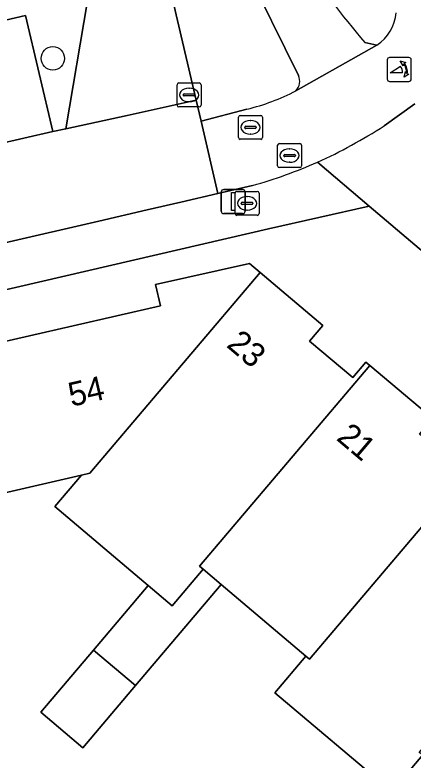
# Model space of a CAD drawing. Extents: x 156412 to 157779, y 382335 to 383768.
# Drawn here: x 156973.27 to 156989.86, y 382838.16 to 382869.24 of the extents above; entities that cross this region are included whole.
import ezdxf

# ---------------------------------------------------------------- set-up
doc = ezdxf.new("R2010")
doc.units = 0
for name, color, linetype in [('IMGEO_Berm_groen', 7, 'Continuous'), ('IMGEO_Boom', 7, 'Continuous'), ('IMGEO_Brandkraan', 7, 'Continuous'), ('IMGEO_Erf', 7, 'Continuous'), ('IMGEO_Fietspad_gesloten', 7, 'Continuous'), ('IMGEO_Kolk', 7, 'Continuous'), ('IMGEO_Lichtmast', 7, 'Continuous'), ('IMGEO_Pand', 7, 'Continuous'), ('IMGEO_Pand_nummerreeks', 7, 'Continuous'), ('IMGEO_Parkeervlak_open', 7, 'Continuous'), ('IMGEO_Poller', 7, 'Continuous'), ('IMGEO_Rijbaan_lokaal_gesloten', 7, 'Continuous'), ('IMGEO_Rijbaan_lokaal_open', 7, 'Continuous'), ('IMGEO_Rioolput', 7, 'Continuous'), ('IMGEO_Verkeerseiland_groen', 7, 'Continuous'), ('IMGEO_Voetpad_open', 7, 'Continuous')]:
    doc.layers.add(name, color=color, linetype=linetype)

msp = doc.modelspace()

# ---------------------------------------------------------------- linework, layer by layer
at = {"layer": 'IMGEO_Berm_groen'}
for points in [[(156982.849, 382871.261), (156979.685, 382870.558), (156980.818, 382865.678), (156981.027, 382864.803), (156982.937, 382865.307)], [(156985.094, 382866.708), (156982.849, 382871.261)]]:
    msp.add_lwpolyline(points, dxfattribs=at)
for centre, radius, start, end in [((157052.723, 382918.878), 77.555, 209.71967, 222.48797), ((156984.544, 382866.48), 0.595, 317.2043, 22.5213), ((156980.879, 382873.879), 8.816, 283.5026, 297.7323)]:
    msp.add_arc(centre, radius, start, end, dxfattribs=at)
at = {"layer": 'IMGEO_Boom'}
msp.add_circle((156974.848, 382867.426), 0.489, dxfattribs=at)
at = {"layer": 'IMGEO_Brandkraan'}
for p, q in [((156982.443, 382860.953), (156982.443, 382861.805)), ((156982.518, 382861.879), (156983.37, 382861.879)), ((156983.444, 382861.805), (156983.444, 382860.953)), ((156982.931, 382861.659), (156982.956, 382861.659)), ((156982.702, 382861.373), (156982.702, 382861.385)), ((156983.14, 382861.336), (156982.742, 382861.336)), ((156982.745, 382861.422), (156983.143, 382861.422)), ((156983.186, 382861.385), (156983.186, 382861.373)), ((156983.37, 382860.879), (156982.518, 382860.879)), ((156982.954, 382861.099), (156982.929, 382861.099))]:
    msp.add_line(p, q, dxfattribs=at)
for points in [[(156982.443, 382860.953), (156982.443, 382861.805)], [(156982.518, 382861.879), (156983.37, 382861.879)], [(156983.444, 382861.805), (156983.444, 382860.953)], [(156983.37, 382860.879), (156982.518, 382860.879)]]:
    msp.add_lwpolyline(points, dxfattribs=at)
for centre, radius, start, end in [((156982.52, 382861.803), 0.0765, 91.552, 178.448), ((156982.52, 382861.803), 0.0765, 91.552, 178.448), ((156983.368, 382861.803), 0.0765, 1.552, 88.448), ((156983.368, 382861.803), 0.0765, 1.552, 88.448), ((156982.742, 382861.382), 0.0403, 85.8775, 175.7526), ((156982.739, 382861.372), 0.0366, 178.938, 274.7102), ((156983.143, 382861.379), 0.043, 264.8664, 352.4533), ((156983.147, 382861.384), 0.0386, 1.7309, 96.639), ((156982.52, 382860.955), 0.0765, 181.552, 268.448), ((156982.52, 382860.955), 0.0765, 181.552, 268.448), ((156983.368, 382860.955), 0.0765, 271.552, 358.448), ((156983.368, 382860.955), 0.0765, 271.552, 358.448)]:
    msp.add_arc(centre, radius, start, end, dxfattribs=at)
for centre, major_axis, ratio, start_param, end_param in [((156982.93, 382861.379), (-0.387, 0.002), 0.722429, 4.712389, 7.853982), ((156982.955, 382861.379), (-0.39, 0.002), 0.717154, 1.570796, 4.712389)]:
    msp.add_ellipse(centre, major_axis=major_axis, ratio=ratio, start_param=start_param, end_param=end_param, dxfattribs=at)
at = {"layer": 'IMGEO_Erf'}
msp.add_lwpolyline([(157000, 382851.126), (156988.027, 382861.266), (156983.836, 382860.322), (156945.662, 382851.459), (156966.822, 382759.288), (156968.984, 382750), (156976.601, 382717.276), (157000, 382744.884), (157004.336, 382750), (157004.803, 382750.551), (157041.321, 382793.644), (157052.477, 382806.707), (157037.953, 382818.984), (157034.372, 382822.017), (157032.691, 382823.44)], close=True, dxfattribs=at)
for points in [[(156972.044, 382855.433), (156979.341, 382857.111), (156979.127, 382857.99), (156983.045, 382858.875), (156983.491, 382858.497), (156986.104, 382856.279), (156985.553, 382855.631), (156987.348, 382854.11), (156987.898, 382854.759), (156988.066, 382854.616), (156990.682, 382852.401)], [(157011.713, 382817.561), (157006.989, 382821.57), (157008.283, 382823.095), (157004.004, 382826.72), (157002.709, 382825.196), (157000, 382827.497), (156997.834, 382829.337), (156999.12, 382830.85), (156994.703, 382834.611), (156990.265, 382838.372), (156988.973, 382836.846), (156984.103, 382840.969), (156985.39, 382842.489), (156981.86, 382845.483), (156978.289, 382841.269), (156976.092, 382838.674), (156974.35, 382840.15), (156976.547, 382842.745), (156978.826, 382845.436), (156974.937, 382848.74), (156976.048, 382850.048), (156969.215, 382848.468)]]:
    msp.add_lwpolyline(points, dxfattribs=at)
at = {"layer": 'IMGEO_Fietspad_gesloten'}
for points in [[(156988.355, 382867.983), (156984.981, 382866.076)], [(156988.655, 382864.607), (156989.942, 382865.533)], [(156982.937, 382865.307), (156981.027, 382864.803), (156981.73, 382861.789), (156983.176, 382862.124)]]:
    msp.add_lwpolyline(points, dxfattribs=at)
for centre, radius, start, end in [((157052.723, 382918.878), 77.555, 209.71967, 222.48797), ((156987.336, 382869.51), 1.836, 303.7195, 354.4405), ((156980.879, 382873.879), 8.816, 283.5026, 297.7323), ((156977.003, 382882.692), 21.513, 294.3812, 302.7934), ((156977.729, 382881.539), 20.165, 285.6722, 293.8551)]:
    msp.add_arc(centre, radius, start, end, dxfattribs=at)
at = {"layer": 'IMGEO_Kolk'}
for p, q in [((156980.027, 382865.474), (156980.027, 382866.326)), ((156980.102, 382866.4), (156980.954, 382866.4)), ((156980.515, 382866.18), (156980.54, 382866.18)), ((156981.028, 382866.326), (156981.028, 382865.474)), ((156980.286, 382865.894), (156980.286, 382865.906)), ((156980.724, 382865.857), (156980.326, 382865.857)), ((156980.329, 382865.943), (156980.727, 382865.943)), ((156980.77, 382865.906), (156980.77, 382865.894)), ((156980.538, 382865.62), (156980.513, 382865.62)), ((156980.954, 382865.4), (156980.102, 382865.4))]:
    msp.add_line(p, q, dxfattribs=at)
for points in [[(156980.027, 382865.474), (156980.027, 382866.326)], [(156980.102, 382866.4), (156980.954, 382866.4)], [(156981.028, 382866.326), (156981.028, 382865.474)], [(156980.954, 382865.4), (156980.102, 382865.4)]]:
    msp.add_lwpolyline(points, dxfattribs=at)
for centre, radius, start, end in [((156980.104, 382866.324), 0.0765, 91.552, 178.448), ((156980.104, 382866.324), 0.0765, 91.552, 178.448), ((156980.952, 382866.324), 0.0765, 1.552, 88.448), ((156980.952, 382866.324), 0.0765, 1.552, 88.448), ((156980.326, 382865.903), 0.0403, 85.8775, 175.7526), ((156980.323, 382865.893), 0.0366, 178.938, 274.7102), ((156980.727, 382865.9), 0.043, 264.8664, 352.4533), ((156980.731, 382865.905), 0.0386, 1.7309, 96.639), ((156980.104, 382865.476), 0.0765, 181.552, 268.448), ((156980.104, 382865.476), 0.0765, 181.552, 268.448), ((156980.952, 382865.476), 0.0765, 271.552, 358.448), ((156980.952, 382865.476), 0.0765, 271.552, 358.448)]:
    msp.add_arc(centre, radius, start, end, dxfattribs=at)
for centre, major_axis, ratio, start_param, end_param in [((156980.514, 382865.9), (-0.387, 0.002), 0.722429, 4.712389, 7.853982), ((156980.539, 382865.9), (-0.39, 0.002), 0.717154, 1.570796, 4.712389)]:
    msp.add_ellipse(centre, major_axis=major_axis, ratio=ratio, start_param=start_param, end_param=end_param, dxfattribs=at)
at = {"layer": 'IMGEO_Lichtmast'}
for p, q in [((156981.87, 382861.053), (156981.87, 382861.853)), ((156981.87, 382861.853), (156981.87, 382861.053)), ((156981.97, 382861.953), (156982.76, 382861.953)), ((156982.76, 382861.953), (156981.97, 382861.953)), ((156982.86, 382861.853), (156982.86, 382861.053)), ((156982.86, 382861.053), (156982.86, 382861.853)), ((156982.76, 382860.953), (156981.97, 382860.953)), ((156981.97, 382860.953), (156982.76, 382860.953))]:
    msp.add_line(p, q, dxfattribs=at)
msp.add_lwpolyline([(156982.29, 382861.828), (156982.44, 382861.828), (156982.44, 382861.078), (156982.29, 382861.078), (156982.29, 382861.828)], dxfattribs=at)
for centre, start, end in [((156981.97, 382861.853), 90, 180), ((156981.97, 382861.853), 90, 180), ((156982.76, 382861.853), 0, 90), ((156982.76, 382861.853), 360, 90), ((156981.97, 382861.053), 180, 270), ((156981.97, 382861.053), 180, 270), ((156982.76, 382861.053), 270, 0), ((156982.76, 382861.053), 270, 0)]:
    msp.add_arc(centre, 0.1, start, end, dxfattribs=at)
at = {"layer": 'IMGEO_Pand'}
for points in [[(156976.048, 382850.048), (156976.388, 382850.12), (156983.491, 382858.497), (156983.045, 382858.875), (156979.127, 382857.99), (156979.341, 382857.111), (156972.044, 382855.433), (156971.842, 382856.31), (156967.628, 382855.34), (156969.215, 382848.468)], [(156988.066, 382854.616), (156987.898, 382854.759), (156987.348, 382854.11), (156985.553, 382855.631), (156986.104, 382856.279), (156983.491, 382858.497), (156976.388, 382850.12), (156976.048, 382850.048), (156974.937, 382848.74), (156978.826, 382845.436), (156979.82, 382844.591), (156981.115, 382846.115), (156980.965, 382846.24)], [(156992.642, 382850.735), (156992.466, 382850.883), (156991.917, 382850.235), (156990.132, 382851.753), (156990.682, 382852.401), (156988.066, 382854.616), (156980.965, 382846.24), (156981.115, 382846.115), (156981.86, 382845.483), (156985.39, 382842.489), (156985.542, 382842.36)], [(156990.265, 382838.372), (156990.119, 382838.48), (156997.221, 382846.858), (156997.056, 382846.998), (156996.507, 382846.349), (156994.714, 382847.863), (156995.264, 382848.511), (156992.642, 382850.735), (156985.542, 382842.36), (156985.39, 382842.489), (156984.103, 382840.969), (156988.973, 382836.846)], [(156981.86, 382845.483), (156981.115, 382846.115), (156979.82, 382844.591), (156978.826, 382845.436), (156976.547, 382842.745), (156978.289, 382841.269)], [(156976.547, 382842.745), (156974.35, 382840.15), (156976.092, 382838.674), (156978.289, 382841.269)]]:
    msp.add_lwpolyline(points, close=True, dxfattribs=at)
at = {"layer": 'IMGEO_Parkeervlak_open'}
msp.add_lwpolyline([(156973.711, 382869.211), (156968.926, 382868.104), (156970.005, 382863.263), (156974.849, 382864.375)], close=True, dxfattribs=at)
at = {"layer": 'IMGEO_Poller'}
for p, q in [((156989.693, 382867.463), (156988.885, 382867.463)), ((156989.693, 382867.463), (156988.885, 382867.463)), ((156988.791, 382867.368), (156988.791, 382866.561)), ((156988.791, 382867.368), (156988.791, 382866.561)), ((156989.787, 382866.561), (156989.787, 382867.368)), ((156989.787, 382866.561), (156989.787, 382867.368)), ((156988.885, 382866.466), (156989.693, 382866.466)), ((156988.885, 382866.466), (156989.693, 382866.466))]:
    msp.add_line(p, q, dxfattribs=at)
for points in [[(156989.426, 382866.819), (156988.913, 382866.819), (156989.343, 382867.094)], [(156989.47, 382867.192), (156989.458, 382867.119), (156989.333, 382867.324)], [(156989.333, 382867.324), (156989.564, 382867.258), (156989.493, 382867.226)], [(156989.486, 382866.647), (156989.552, 382866.878), (156989.582, 382866.81)], [(156989.618, 382866.783), (156989.69, 382866.772), (156989.486, 382866.647)]]:
    msp.add_lwpolyline(points, dxfattribs=at)
for centre, radius, start, end in [((156988.885, 382867.368), 0.0946, 90, 180), ((156988.885, 382867.368), 0.0946, 90, 180), ((156989.693, 382867.368), 0.0946, 0, 90), ((156989.693, 382867.368), 0.0946, 0, 90), ((156989.098, 382866.869), 0.332, 351.3247, 42.4854), ((156989.112, 382866.879), 0.476, 351.7527, 41.1691), ((156989.112, 382866.879), 0.516, 349.3569, 42.2912), ((156988.885, 382866.561), 0.0946, 180, 270), ((156988.885, 382866.561), 0.0946, 180, 270), ((156989.693, 382866.561), 0.0946, 270, 0), ((156989.693, 382866.561), 0.0946, 270, 0)]:
    msp.add_arc(centre, radius, start, end, dxfattribs=at)
at = {"layer": 'IMGEO_Rijbaan_lokaal_gesloten'}
msp.add_lwpolyline([(156976.761, 382860.639), (156978.786, 382861.108), (156980.19, 382861.433), (156981.73, 382861.789), (156981.027, 382864.803), (156980.818, 382865.678), (156977.945, 382865.05), (156975.39, 382864.491), (156974.849, 382864.375), (156970.005, 382863.263), (156969.156, 382863.074), (156964.325, 382861.958), (156962.895, 382861.604), (156955.466, 382859.93), (156952.831, 382859.304), (156950.259, 382858.702), (156949.295, 382858.468), (156944.29, 382857.344), (156942.376, 382857.01), (156943.33, 382852.932), (156945.223, 382853.37)], close=True, dxfattribs=at)
at = {"layer": 'IMGEO_Rijbaan_lokaal_open'}
msp.add_lwpolyline([(156979.685, 382870.558), (156976.289, 382869.832), (156975.39, 382864.491), (156977.945, 382865.05), (156980.818, 382865.678)], close=True, dxfattribs=at)
at = {"layer": 'IMGEO_Rioolput'}
for p, q in [((156982.587, 382864.123), (156982.587, 382864.975)), ((156982.662, 382865.049), (156983.514, 382865.049)), ((156983.588, 382864.975), (156983.588, 382864.123)), ((156983.075, 382864.829), (156983.1, 382864.829)), ((156982.846, 382864.543), (156982.846, 382864.555)), ((156983.284, 382864.506), (156982.886, 382864.506)), ((156982.889, 382864.592), (156983.287, 382864.592)), ((156983.33, 382864.555), (156983.33, 382864.543)), ((156983.514, 382864.049), (156982.662, 382864.049)), ((156983.098, 382864.269), (156983.073, 382864.269)), ((156984.215, 382862.947), (156984.215, 382863.799)), ((156984.29, 382863.873), (156985.142, 382863.873)), ((156985.216, 382863.799), (156985.216, 382862.947)), ((156984.474, 382863.367), (156984.474, 382863.379)), ((156984.517, 382863.416), (156984.915, 382863.416)), ((156984.703, 382863.653), (156984.728, 382863.653)), ((156984.958, 382863.379), (156984.958, 382863.367)), ((156984.912, 382863.33), (156984.514, 382863.33)), ((156984.726, 382863.093), (156984.701, 382863.093)), ((156985.142, 382862.873), (156984.29, 382862.873))]:
    msp.add_line(p, q, dxfattribs=at)
for points in [[(156982.587, 382864.123), (156982.587, 382864.975)], [(156982.662, 382865.049), (156983.514, 382865.049)], [(156983.588, 382864.975), (156983.588, 382864.123)], [(156983.514, 382864.049), (156982.662, 382864.049)], [(156984.215, 382862.947), (156984.215, 382863.799)], [(156984.29, 382863.873), (156985.142, 382863.873)], [(156985.216, 382863.799), (156985.216, 382862.947)], [(156985.142, 382862.873), (156984.29, 382862.873)]]:
    msp.add_lwpolyline(points, dxfattribs=at)
for centre, radius, start, end in [((156982.664, 382864.973), 0.0765, 91.552, 178.448), ((156982.664, 382864.973), 0.0765, 91.552, 178.448), ((156983.512, 382864.973), 0.0765, 1.552, 88.448), ((156983.512, 382864.973), 0.0765, 1.552, 88.448), ((156982.886, 382864.552), 0.0403, 85.8775, 175.7526), ((156982.883, 382864.542), 0.0366, 178.938, 274.7102), ((156983.287, 382864.549), 0.043, 264.8664, 352.4533), ((156983.291, 382864.554), 0.0386, 1.7309, 96.639), ((156982.664, 382864.125), 0.0765, 181.552, 268.448), ((156982.664, 382864.125), 0.0765, 181.552, 268.448), ((156983.512, 382864.125), 0.0765, 271.552, 358.448), ((156983.512, 382864.125), 0.0765, 271.552, 358.448), ((156984.292, 382863.797), 0.0765, 91.552, 178.448), ((156984.292, 382863.797), 0.0765, 91.552, 178.448), ((156985.14, 382863.797), 0.0765, 1.552, 88.448), ((156985.14, 382863.797), 0.0765, 1.552, 88.448), ((156984.514, 382863.376), 0.0403, 85.8775, 175.7526), ((156984.511, 382863.366), 0.0366, 178.938, 274.7102), ((156984.915, 382863.373), 0.043, 264.8664, 352.4533), ((156984.919, 382863.378), 0.0386, 1.7309, 96.639), ((156984.292, 382862.949), 0.0765, 181.552, 268.448), ((156984.292, 382862.949), 0.0765, 181.552, 268.448), ((156985.14, 382862.949), 0.0765, 271.552, 358.448), ((156985.14, 382862.949), 0.0765, 271.552, 358.448)]:
    msp.add_arc(centre, radius, start, end, dxfattribs=at)
for centre, major_axis, ratio, start_param, end_param in [((156983.074, 382864.549), (-0.387, 0.002), 0.722429, 4.712389, 7.853982), ((156983.099, 382864.549), (-0.39, 0.002), 0.717154, 1.570796, 4.712389), ((156984.702, 382863.373), (-0.387, 0.002), 0.722429, 4.712389, 7.853982), ((156984.727, 382863.373), (-0.39, 0.002), 0.717154, 1.570796, 4.712389)]:
    msp.add_ellipse(centre, major_axis=major_axis, ratio=ratio, start_param=start_param, end_param=end_param, dxfattribs=at)
at = {"layer": 'IMGEO_Verkeerseiland_groen'}
msp.add_lwpolyline([(156987.851, 382868.089), (156988.355, 382867.983)], dxfattribs=at)
for centre, radius, start, end in [((157030.248, 382903.78), 55.42, 210.8937, 220.0918), ((156987.336, 382869.51), 1.836, 303.7195, 354.4405)]:
    msp.add_arc(centre, radius, start, end, dxfattribs=at)
at = {"layer": 'IMGEO_Voetpad_open'}
for points in [[(156979.969, 382877.054), (156982.115, 382872.717), (156982.849, 382871.261), (156985.094, 382866.708)], [(156968.926, 382868.104), (156973.711, 382869.211), (156974.849, 382864.375), (156975.39, 382864.491), (156976.289, 382869.832), (156979.685, 382870.558), (156982.849, 382871.261), (156982.115, 382872.717), (156980.409, 382872.332), (156979.349, 382872.063), (156975.921, 382871.265), (156974.482, 382870.956), (156973.512, 382875.166), (156972.308, 382874.899)], [(156984.981, 382866.076), (156988.355, 382867.983), (156987.851, 382868.089)], [(156989.942, 382865.533), (156988.655, 382864.607)], [(156983.836, 382860.322), (156988.027, 382861.266), (156985.884, 382863.097)], [(156985.884, 382863.097), (156988.027, 382861.266), (157000, 382851.126), (157032.691, 382823.44), (157034.372, 382822.017), (157037.953, 382818.984), (157052.477, 382806.707), (157052.522, 382806.841), (157053.424, 382809.597), (157053.712, 382810.538), (157041.521, 382822.993), (157041.277, 382823.243), (157038.906, 382825.171), (157038.578, 382824.782), (157037.636, 382823.666), (157026.185, 382833.362), (157001.505, 382854.26), (157000, 382855.475)], [(156983.176, 382862.124), (156981.73, 382861.789), (156980.19, 382861.433), (156978.786, 382861.108), (156976.761, 382860.639), (156945.223, 382853.37), (156945.662, 382851.459), (156983.836, 382860.322)]]:
    msp.add_lwpolyline(points, dxfattribs=at)
for centre, radius, start, end in [((157030.248, 382903.78), 55.42, 210.8937, 220.0918), ((156984.544, 382866.48), 0.595, 317.2043, 22.5213), ((156977.003, 382882.692), 21.513, 294.3812, 302.7934), ((156977.729, 382881.539), 20.165, 285.6722, 293.8551)]:
    msp.add_arc(centre, radius, start, end, dxfattribs=at)

# ---------------------------------------------------------------- texts
at = {"layer": 'IMGEO_Pand_nummerreeks'}
for s, rotation, p in [('23', 319.6695, (156982.044, 382855.422)), ('54', 12.9498, (156975.622, 382852.89)), ('21', 319.7383, (156986.625, 382851.538))]:
    msp.add_text(s, height=1, rotation=rotation, dxfattribs=at).set_placement(p)

doc.saveas('drawing.dxf')
